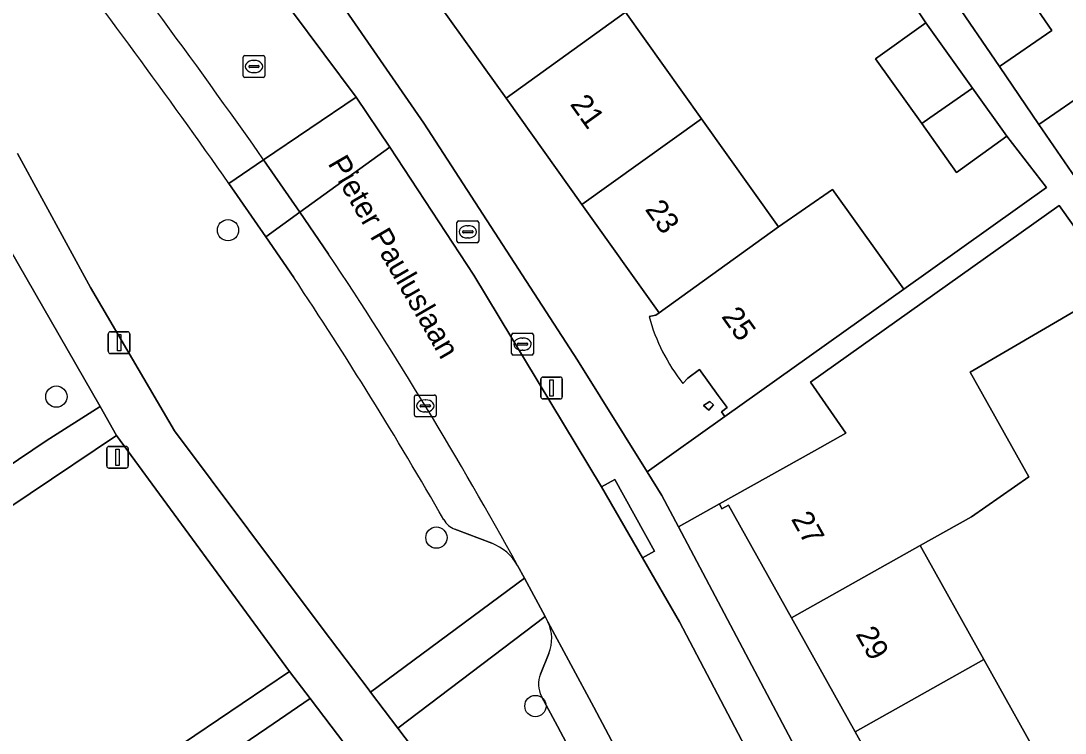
# Model space of a CAD drawing. Extents: x 157445 to 158888, y 383061 to 384688.
# Drawn here: x 158101.94 to 158149.93, y 383626.43 to 383659.16 of the extents above; entities that cross this region are included whole.
import ezdxf

# ---------------------------------------------------------------- set-up
doc = ezdxf.new("R2010")
doc.units = 0
for name, color, linetype in [('IMGEO_Boom', 7, 'Continuous'), ('IMGEO_Brandkraan', 7, 'Continuous'), ('IMGEO_Erf', 7, 'Continuous'), ('IMGEO_Groenvoorziening', 7, 'Continuous'), ('IMGEO_Kolk', 7, 'Continuous'), ('IMGEO_Lichtmast', 7, 'Continuous'), ('IMGEO_Openbare_ruimte_label', 7, 'Continuous'), ('IMGEO_Pand', 7, 'Continuous'), ('IMGEO_Pand_nummerreeks', 7, 'Continuous'), ('IMGEO_Parkeervlak_open', 7, 'Continuous'), ('IMGEO_Rijbaan_lokaal_open', 7, 'Continuous'), ('IMGEO_Rioolput', 7, 'Continuous'), ('IMGEO_Verkeersbordpaal', 7, 'Continuous'), ('IMGEO_Voetpad_halfverhard', 7, 'Continuous'), ('IMGEO_Voetpad_open', 7, 'Continuous')]:
    doc.layers.add(name, color=color, linetype=linetype)

msp = doc.modelspace()

# ---------------------------------------------------------------- linework, layer by layer
at = {"layer": 'IMGEO_Boom'}
for centre in [(158111.461, 383649.54), (158103.573, 383641.892), (158121.039, 383635.413), (158125.588, 383627.673)]:
    msp.add_circle(centre, 0.489, dxfattribs=at)
at = {"layer": 'IMGEO_Brandkraan'}
for p, q in [((158121.98, 383649.039), (158121.98, 383649.891)), ((158122.055, 383649.965), (158122.907, 383649.965)), ((158122.468, 383649.745), (158122.493, 383649.745)), ((158122.981, 383649.891), (158122.981, 383649.039)), ((158122.239, 383649.459), (158122.239, 383649.471)), ((158122.677, 383649.422), (158122.279, 383649.422)), ((158122.282, 383649.508), (158122.68, 383649.508)), ((158122.723, 383649.471), (158122.723, 383649.459)), ((158122.907, 383648.965), (158122.055, 383648.965)), ((158122.491, 383649.185), (158122.466, 383649.185))]:
    msp.add_line(p, q, dxfattribs=at)
for points in [[(158121.98, 383649.039), (158121.98, 383649.891)], [(158122.055, 383649.965), (158122.907, 383649.965)], [(158122.981, 383649.891), (158122.981, 383649.039)], [(158122.907, 383648.965), (158122.055, 383648.965)]]:
    msp.add_lwpolyline(points, dxfattribs=at)
for centre, radius, start, end in [((158122.057, 383649.889), 0.0765, 91.552, 178.448), ((158122.057, 383649.889), 0.0765, 91.552, 178.448), ((158122.905, 383649.889), 0.0765, 1.552, 88.448), ((158122.905, 383649.889), 0.0765, 1.552, 88.448), ((158122.279, 383649.468), 0.0403, 85.8775, 175.7526), ((158122.276, 383649.458), 0.0366, 178.938, 274.7102), ((158122.68, 383649.465), 0.043, 264.8664, 352.4533), ((158122.684, 383649.47), 0.0386, 1.7309, 96.639), ((158122.057, 383649.041), 0.0765, 181.552, 268.448), ((158122.057, 383649.041), 0.0765, 181.552, 268.448), ((158122.905, 383649.041), 0.0765, 271.552, 358.448), ((158122.905, 383649.041), 0.0765, 271.552, 358.448)]:
    msp.add_arc(centre, radius, start, end, dxfattribs=at)
for centre, major_axis, ratio, start_param, end_param in [((158122.467, 383649.465), (-0.387, 0.002), 0.722429, 4.712389, 7.853982), ((158122.492, 383649.465), (-0.39, 0.002), 0.717154, 1.570796, 4.712389)]:
    msp.add_ellipse(centre, major_axis=major_axis, ratio=ratio, start_param=start_param, end_param=end_param, dxfattribs=at)
at = {"layer": 'IMGEO_Erf'}
for points in [[(158150.533, 383677.641), (158138.495, 383669.426), (158138.719, 383669.105), (158141.13, 383670.788), (158144.161, 383666.446), (158144.829, 383665.489), (158142.418, 383663.806), (158142.731, 383663.175), (158145.142, 383664.824), (158147.161, 383661.873), (158149.324, 383658.713), (158146.913, 383657.063), (158148.72, 383654.401), (158151.131, 383656.05)], [(158124.236, 383655.606), (158120.705, 383660.56), (158117.292, 383665.348), (158113.766, 383670.295), (158110.126, 383675.401), (158109.871, 383675.221), (158109.715, 383675.445), (158106.542, 383673.183), (158110.522, 383668.16), (158116.439, 383660.278), (158120.457, 383654.454), (158127.527, 383643.574), (158130.726, 383638.435), (158134.289, 383640.971), (158134.131, 383641.194), (158134.391, 383641.393), (158133.987, 383641.948), (158133.126, 383643.131), (158132.594, 383642.744), (158132.362, 383642.499)], [(158129.726, 383659.556), (158133.214, 383654.662), (158136.753, 383649.698), (158139.242, 383651.412), (158142.51, 383646.824), (158149.077, 383651.501), (158147.257, 383653.853), (158144.938, 383652.197), (158143.339, 383654.435), (158141.21, 383657.415), (158143.529, 383659.072), (158140.389, 383663.829)], [(158130.81, 383645.569), (158131.117, 383645.638), (158131.271, 383645.737), (158127.724, 383650.713), (158124.236, 383655.606)], [(158166.823, 383625.799), (158163.574, 383630.431), (158161.013, 383628.692), (158159.495, 383630.929), (158157.475, 383633.903), (158160.036, 383635.642), (158156.852, 383640.37), (158154.201, 383638.531), (158152.606, 383640.83), (158150.631, 383643.677), (158153.281, 383645.516), (158152.305, 383646.958), (158145.558, 383643.01), (158148.259, 383638.2), (158145.622, 383636.369), (158143.268, 383635.047), (158146.195, 383629.81), (158149.122, 383624.572)], [(158143.203, 383621.25), (158140.276, 383626.488), (158137.349, 383631.725), (158134.454, 383636.906), (158134.161, 383636.742), (158134.04, 383636.959), (158132.163, 383635.91), (158146.904, 383608.05)], [(158126.09, 383613.709), (158115.234, 383628.021), (158113.238, 383626.663), (158097.809, 383616.17)]]:
    msp.add_lwpolyline(points, dxfattribs=at)
msp.add_lwpolyline([(158133.599, 383641.667), (158133.77, 383641.513), (158133.551, 383641.27), (158133.313, 383641.485)], close=True, dxfattribs=at)
msp.add_arc((158139.156, 383647.861), 8.655, 195.3558, 218.2808, dxfattribs=at)
at = {"layer": 'IMGEO_Groenvoorziening'}
for points in [[(158095.792, 383658.433), (158083.579, 383647.114), (158085.319, 383644.706), (158089.895, 383638.371), (158093.497, 383633.386), (158094.327, 383633.946), (158103.106, 383639.867), (158105.581, 383641.442)], [(158106.337, 383640.104), (158094.423, 383632.103), (158102.323, 383621.168), (158114.29, 383629.267)]]:
    msp.add_lwpolyline(points, close=True, dxfattribs=at)
for points in [[(158101.786, 383653.06), (158105.141, 383646.908), (158109.006, 383640.326), (158115.789, 383631.248), (158117.94, 383628.409), (158118.014, 383628.311), (158125.088, 383633.546), (158124.77, 383634.128)], [(158113.201, 383649.239), (158111.497, 383651.691)], [(158114.483, 383647.363), (158113.201, 383649.239)], [(158123.584, 383635.152), (158121.882, 383635.801)], [(158126.16, 383631.546), (158126.036, 383631.782), (158119.272, 383626.654), (158129.746, 383612.838), (158132.747, 383615.167), (158126.607, 383626.742)], [(158125.814, 383629.141), (158126.202, 383630.091)], [(158126.607, 383626.742), (158125.867, 383628.12)]]:
    msp.add_lwpolyline(points, dxfattribs=at)
for centre, radius, start, end in [((157838.087, 383459.928), 333.955, 35.04493, 37.58747), ((157954.25, 383540.445), 192.629, 29.82086, 33.7137), ((158122.243, 383636.739), 1.005, 209.8896, 248.9263), ((158122.748, 383632.985), 2.323, 29.4789, 68.906), ((158124.54, 383630.771), 1.796, 337.7489, 25.558), ((158126.922, 383628.687), 1.197, 157.6931, 208.25)]:
    msp.add_arc(centre, radius, start, end, dxfattribs=at)
at = {"layer": 'IMGEO_Kolk'}
for p, q in [((158124.495, 383643.876), (158124.495, 383644.728)), ((158124.57, 383644.802), (158125.422, 383644.802)), ((158124.983, 383644.582), (158125.008, 383644.582)), ((158125.496, 383644.728), (158125.496, 383643.876)), ((158124.754, 383644.296), (158124.754, 383644.308)), ((158125.192, 383644.259), (158124.794, 383644.259)), ((158124.797, 383644.345), (158125.195, 383644.345)), ((158125.006, 383644.022), (158124.981, 383644.022)), ((158125.238, 383644.308), (158125.238, 383644.296)), ((158125.422, 383643.802), (158124.57, 383643.802)), ((158120.026, 383641.04), (158120.026, 383641.892)), ((158120.101, 383641.966), (158120.953, 383641.966)), ((158120.514, 383641.746), (158120.539, 383641.746)), ((158121.027, 383641.892), (158121.027, 383641.04)), ((158120.285, 383641.46), (158120.285, 383641.472)), ((158120.723, 383641.423), (158120.325, 383641.423)), ((158120.328, 383641.509), (158120.726, 383641.509)), ((158120.537, 383641.186), (158120.512, 383641.186)), ((158120.769, 383641.472), (158120.769, 383641.46)), ((158120.953, 383640.966), (158120.101, 383640.966))]:
    msp.add_line(p, q, dxfattribs=at)
for points in [[(158124.495, 383643.876), (158124.495, 383644.728)], [(158124.57, 383644.802), (158125.422, 383644.802)], [(158125.496, 383644.728), (158125.496, 383643.876)], [(158125.422, 383643.802), (158124.57, 383643.802)], [(158120.026, 383641.04), (158120.026, 383641.892)], [(158120.101, 383641.966), (158120.953, 383641.966)], [(158121.027, 383641.892), (158121.027, 383641.04)], [(158120.953, 383640.966), (158120.101, 383640.966)]]:
    msp.add_lwpolyline(points, dxfattribs=at)
for centre, radius, start, end in [((158124.572, 383644.726), 0.0765, 91.552, 178.448), ((158124.572, 383644.726), 0.0765, 91.552, 178.448), ((158125.42, 383644.726), 0.0765, 1.552, 88.448), ((158125.42, 383644.726), 0.0765, 1.552, 88.448), ((158124.794, 383644.305), 0.0403, 85.8775, 175.7526), ((158124.791, 383644.295), 0.0366, 178.938, 274.7102), ((158125.195, 383644.302), 0.043, 264.8664, 352.4533), ((158125.199, 383644.307), 0.0386, 1.7309, 96.639), ((158124.572, 383643.878), 0.0765, 181.552, 268.448), ((158124.572, 383643.878), 0.0765, 181.552, 268.448), ((158125.42, 383643.878), 0.0765, 271.552, 358.448), ((158125.42, 383643.878), 0.0765, 271.552, 358.448), ((158120.103, 383641.89), 0.0765, 91.552, 178.448), ((158120.103, 383641.89), 0.0765, 91.552, 178.448), ((158120.951, 383641.89), 0.0765, 1.552, 88.448), ((158120.951, 383641.89), 0.0765, 1.552, 88.448), ((158120.325, 383641.469), 0.0403, 85.8775, 175.7526), ((158120.322, 383641.459), 0.0366, 178.938, 274.7102), ((158120.726, 383641.466), 0.043, 264.8664, 352.4533), ((158120.73, 383641.471), 0.0386, 1.7309, 96.639), ((158120.103, 383641.042), 0.0765, 181.552, 268.448), ((158120.103, 383641.042), 0.0765, 181.552, 268.448), ((158120.951, 383641.042), 0.0765, 271.552, 358.448), ((158120.951, 383641.042), 0.0765, 271.552, 358.448)]:
    msp.add_arc(centre, radius, start, end, dxfattribs=at)
for centre, major_axis, ratio, start_param, end_param in [((158124.982, 383644.302), (-0.387, 0.002), 0.722429, 4.712389, 7.853982), ((158125.007, 383644.302), (-0.39, 0.002), 0.717154, 1.570796, 4.712389), ((158120.513, 383641.466), (-0.387, 0.002), 0.722429, 4.712389, 7.853982), ((158120.538, 383641.466), (-0.39, 0.002), 0.717154, 1.570796, 4.712389)]:
    msp.add_ellipse(centre, major_axis=major_axis, ratio=ratio, start_param=start_param, end_param=end_param, dxfattribs=at)
at = {"layer": 'IMGEO_Lichtmast'}
for p, q in [((158105.959, 383643.973), (158105.959, 383644.773)), ((158105.959, 383644.773), (158105.959, 383643.973)), ((158106.059, 383644.873), (158106.849, 383644.873)), ((158106.849, 383644.873), (158106.059, 383644.873)), ((158106.949, 383644.773), (158106.949, 383643.973)), ((158106.949, 383643.973), (158106.949, 383644.773)), ((158106.849, 383643.873), (158106.059, 383643.873)), ((158106.059, 383643.873), (158106.849, 383643.873)), ((158125.833, 383641.887), (158125.833, 383642.687)), ((158125.833, 383642.687), (158125.833, 383641.887)), ((158125.933, 383642.787), (158126.723, 383642.787)), ((158126.723, 383642.787), (158125.933, 383642.787)), ((158126.823, 383642.687), (158126.823, 383641.887)), ((158126.823, 383641.887), (158126.823, 383642.687)), ((158126.723, 383641.787), (158125.933, 383641.787)), ((158125.933, 383641.787), (158126.723, 383641.787))]:
    msp.add_line(p, q, dxfattribs=at)
for points in [[(158106.379, 383644.748), (158106.529, 383644.748), (158106.529, 383643.998), (158106.379, 383643.998), (158106.379, 383644.748)], [(158126.253, 383642.662), (158126.403, 383642.662), (158126.403, 383641.912), (158126.253, 383641.912), (158126.253, 383642.662)]]:
    msp.add_lwpolyline(points, dxfattribs=at)
for centre, start, end in [((158106.059, 383644.773), 90, 180), ((158106.059, 383644.773), 90, 180), ((158106.849, 383644.773), 0, 90), ((158106.849, 383644.773), 360, 90), ((158106.059, 383643.973), 180, 270), ((158106.059, 383643.973), 180, 270), ((158106.849, 383643.973), 270, 0), ((158106.849, 383643.973), 270, 0), ((158125.933, 383642.687), 90, 180), ((158125.933, 383642.687), 90, 180), ((158126.723, 383642.687), 0, 90), ((158126.723, 383642.687), 360, 90), ((158125.933, 383641.887), 180, 270), ((158125.933, 383641.887), 180, 270), ((158126.723, 383641.887), 270, 0), ((158126.723, 383641.887), 270, 0)]:
    msp.add_arc(centre, 0.1, start, end, dxfattribs=at)
at = {"layer": 'IMGEO_Pand'}
for points in [[(158120.705, 383660.56), (158124.236, 383655.606), (158129.726, 383659.556), (158126.195, 383664.51)], [(158147.161, 383661.873), (158144.749, 383660.225), (158146.913, 383657.063), (158149.324, 383658.713)], [(158127.724, 383650.713), (158133.214, 383654.662), (158129.726, 383659.556), (158124.236, 383655.606)], [(158145.68, 383656.061), (158143.529, 383659.072), (158141.21, 383657.415), (158143.339, 383654.435), (158143.719, 383654.709)], [(158145.68, 383656.061), (158143.719, 383654.709), (158143.339, 383654.435), (158144.938, 383652.197), (158147.257, 383653.853)], [(158153.15, 383653.099), (158151.131, 383656.05), (158148.72, 383654.401), (158150.738, 383651.451)], [(158127.724, 383650.713), (158131.271, 383645.737), (158136.753, 383649.698), (158133.214, 383654.662)], [(158152.305, 383646.958), (158149.655, 383650.681), (158138.232, 383642.552), (158139.853, 383640.208), (158138.405, 383639.399), (158134.04, 383636.959), (158134.161, 383636.742), (158134.454, 383636.906), (158137.349, 383631.725), (158143.268, 383635.047), (158145.622, 383636.369), (158148.259, 383638.2), (158145.558, 383643.01)], [(158133.599, 383641.667), (158133.313, 383641.485), (158133.551, 383641.27), (158133.77, 383641.513)], [(158137.349, 383631.725), (158140.276, 383626.488), (158146.195, 383629.81), (158143.268, 383635.047)], [(158140.276, 383626.488), (158143.203, 383621.25), (158149.122, 383624.572), (158146.195, 383629.81)]]:
    msp.add_lwpolyline(points, close=True, dxfattribs=at)
msp.add_lwpolyline([(158132.362, 383642.499), (158132.594, 383642.744), (158133.126, 383643.131), (158133.987, 383641.948), (158134.391, 383641.393), (158134.131, 383641.194), (158134.289, 383640.971), (158140.557, 383645.433), (158142.51, 383646.824), (158139.242, 383651.412), (158136.753, 383649.698), (158131.271, 383645.737), (158131.117, 383645.638), (158130.81, 383645.569)], dxfattribs=at)
msp.add_arc((158139.156, 383647.861), 8.655, 195.3558, 218.2808, dxfattribs=at)
at = {"layer": 'IMGEO_Parkeervlak_open'}
msp.add_lwpolyline([(158114.767, 383650.37), (158113.097, 383652.772), (158111.497, 383651.691), (158113.201, 383649.239)], close=True, dxfattribs=at)
for points in [[(158111.497, 383651.691), (158113.097, 383652.772)], [(158116.084, 383648.442), (158114.767, 383650.37), (158113.201, 383649.239), (158114.483, 383647.363)], [(158121.882, 383635.801), (158123.584, 383635.152)], [(158137.97, 383609.335), (158128.266, 383627.628), (158126.16, 383631.546)], [(158126.202, 383630.091), (158125.814, 383629.141)], [(158125.867, 383628.12), (158126.607, 383626.742), (158132.747, 383615.167), (158133.689, 383613.392), (158134.826, 383611.249)]]:
    msp.add_lwpolyline(points, dxfattribs=at)
for centre, radius, start, end in [((157836.947, 383459.093), 337.299, 35.04404, 37.92374), ((157838.087, 383459.928), 333.955, 35.04493, 37.58747), ((157953.185, 383539.8), 195.804, 28.79971, 33.70059), ((157954.25, 383540.445), 192.629, 29.82086, 33.7137), ((158122.243, 383636.739), 1.005, 209.8896, 248.9263), ((158122.748, 383632.985), 2.323, 29.4789, 68.906), ((158124.54, 383630.771), 1.796, 337.7489, 25.558), ((158126.922, 383628.687), 1.197, 157.6931, 208.25)]:
    msp.add_arc(centre, radius, start, end, dxfattribs=at)
at = {"layer": 'IMGEO_Rijbaan_lokaal_open'}
for points in [[(158113.097, 383652.772), (158117.353, 383655.647), (158105.457, 383671.597), (158103.101, 383674.336)], [(158132.215, 383631.546), (158130.514, 383634.486), (158128.626, 383637.75), (158122.751, 383647.48), (158118.9, 383653.356), (158114.767, 383650.37), (158116.084, 383648.442)], [(158124.77, 383634.128), (158125.088, 383633.546), (158126.036, 383631.782), (158126.16, 383631.546), (158128.266, 383627.628), (158137.97, 383609.335), (158139.131, 383607.146), (158143.516, 383609.911), (158141.888, 383613.123), (158132.215, 383631.546)]]:
    msp.add_lwpolyline(points, dxfattribs=at)
msp.add_lwpolyline([(158118.9, 383653.356), (158117.353, 383655.647), (158113.097, 383652.772), (158114.767, 383650.37)], close=True, dxfattribs=at)
for centre, radius, start, end in [((157836.947, 383459.093), 337.299, 35.04404, 37.92374), ((157953.185, 383539.8), 195.804, 28.79971, 33.70059)]:
    msp.add_arc(centre, radius, start, end, dxfattribs=at)
at = {"layer": 'IMGEO_Rioolput'}
for p, q in [((158112.155, 383656.634), (158112.155, 383657.486)), ((158112.23, 383657.56), (158113.082, 383657.56)), ((158113.156, 383657.486), (158113.156, 383656.634)), ((158112.414, 383657.054), (158112.414, 383657.066)), ((158112.852, 383657.017), (158112.454, 383657.017)), ((158112.457, 383657.103), (158112.855, 383657.103)), ((158112.643, 383657.34), (158112.668, 383657.34)), ((158112.898, 383657.066), (158112.898, 383657.054)), ((158113.082, 383656.56), (158112.23, 383656.56)), ((158112.666, 383656.78), (158112.641, 383656.78))]:
    msp.add_line(p, q, dxfattribs=at)
for points in [[(158112.155, 383656.634), (158112.155, 383657.486)], [(158112.23, 383657.56), (158113.082, 383657.56)], [(158113.156, 383657.486), (158113.156, 383656.634)], [(158113.082, 383656.56), (158112.23, 383656.56)]]:
    msp.add_lwpolyline(points, dxfattribs=at)
for centre, radius, start, end in [((158112.232, 383657.484), 0.0765, 91.552, 178.448), ((158112.232, 383657.484), 0.0765, 91.552, 178.448), ((158113.08, 383657.484), 0.0765, 1.552, 88.448), ((158113.08, 383657.484), 0.0765, 1.552, 88.448), ((158112.454, 383657.063), 0.0403, 85.8775, 175.7526), ((158112.451, 383657.053), 0.0366, 178.938, 274.7102), ((158112.855, 383657.06), 0.043, 264.8664, 352.4533), ((158112.859, 383657.065), 0.0386, 1.7309, 96.639), ((158112.232, 383656.636), 0.0765, 181.552, 268.448), ((158112.232, 383656.636), 0.0765, 181.552, 268.448), ((158113.08, 383656.636), 0.0765, 271.552, 358.448), ((158113.08, 383656.636), 0.0765, 271.552, 358.448)]:
    msp.add_arc(centre, radius, start, end, dxfattribs=at)
for centre, major_axis, ratio, start_param, end_param in [((158112.642, 383657.06), (-0.387, 0.002), 0.722429, 4.712389, 7.853982), ((158112.667, 383657.06), (-0.39, 0.002), 0.717154, 1.570796, 4.712389)]:
    msp.add_ellipse(centre, major_axis=major_axis, ratio=ratio, start_param=start_param, end_param=end_param, dxfattribs=at)
at = {"layer": 'IMGEO_Verkeersbordpaal'}
for p, q in [((158105.886, 383638.705), (158105.886, 383639.505)), ((158105.886, 383639.505), (158105.886, 383638.705)), ((158105.986, 383639.605), (158106.776, 383639.605)), ((158106.776, 383639.605), (158105.986, 383639.605)), ((158106.876, 383639.505), (158106.876, 383638.705)), ((158106.876, 383638.705), (158106.876, 383639.505)), ((158106.776, 383638.605), (158105.986, 383638.605)), ((158105.986, 383638.605), (158106.776, 383638.605))]:
    msp.add_line(p, q, dxfattribs=at)
msp.add_lwpolyline([(158106.306, 383639.48), (158106.456, 383639.48), (158106.456, 383638.73), (158106.306, 383638.73), (158106.306, 383639.48)], dxfattribs=at)
for centre, start, end in [((158105.986, 383639.505), 90, 180), ((158105.986, 383639.505), 90, 180), ((158106.776, 383639.505), 0, 90), ((158106.776, 383639.505), 360, 90), ((158105.986, 383638.705), 180, 270), ((158105.986, 383638.705), 180, 270), ((158106.776, 383638.705), 270, 0), ((158106.776, 383638.705), 270, 0)]:
    msp.add_arc(centre, 0.1, start, end, dxfattribs=at)
at = {"layer": 'IMGEO_Voetpad_halfverhard'}
msp.add_lwpolyline([(158102.323, 383621.168), (158094.423, 383632.103), (158106.337, 383640.104), (158105.581, 383641.442), (158103.106, 383639.867), (158094.327, 383633.946), (158093.497, 383633.386), (158089.895, 383638.371), (158085.319, 383644.706), (158083.579, 383647.114), (158082.503, 383646.116), (158085.806, 383641.544), (158096.686, 383626.483), (158094.101, 383624.773)], dxfattribs=at)
at = {"layer": 'IMGEO_Voetpad_open'}
for points in [[(158085.347, 383693.787), (158103.101, 383674.336), (158105.457, 383671.597), (158117.353, 383655.647), (158118.9, 383653.356), (158122.751, 383647.48), (158128.626, 383637.75), (158129.236, 383638.086), (158131.06, 383634.787), (158130.514, 383634.486), (158132.215, 383631.546), (158141.888, 383613.123)], [(158169.057, 383624.611), (158167.038, 383627.562), (158165.174, 383630.309), (158163.011, 383633.47), (158160.992, 383636.421), (158159.068, 383639.255), (158156.905, 383642.417), (158154.886, 383645.367), (158153.96, 383646.72), (158152.902, 383648.289), (158150.738, 383651.451), (158148.72, 383654.401), (158146.913, 383657.063), (158144.749, 383660.225), (158142.731, 383663.175), (158142.418, 383663.806), (158141.733, 383664.787), (158138.719, 383669.105), (158138.495, 383669.426), (158150.533, 383677.641), (158153.49, 383679.659)], [(158146.904, 383608.05), (158132.163, 383635.91), (158131.401, 383637.35), (158130.726, 383638.435), (158127.527, 383643.574), (158120.457, 383654.454), (158116.439, 383660.278), (158110.522, 383668.16), (158106.542, 383673.183), (158105.261, 383674.8), (158101.887, 383679.058)], [(158130.187, 383678.871), (158132.198, 383676.003), (158135.369, 383671.454), (158135.063, 383671.242), (158136.661, 383669.048), (158138.812, 383666.036), (158140.389, 383663.829), (158143.529, 383659.072), (158145.68, 383656.061), (158147.257, 383653.853), (158149.077, 383651.501), (158142.51, 383646.824), (158140.557, 383645.433), (158134.289, 383640.971), (158130.726, 383638.435), (158131.401, 383637.35), (158132.163, 383635.91), (158134.04, 383636.959), (158138.405, 383639.399), (158139.853, 383640.208), (158138.232, 383642.552), (158149.655, 383650.681), (158152.305, 383646.958)], [(158095.792, 383658.433), (158105.581, 383641.442), (158106.337, 383640.104), (158114.29, 383629.267), (158115.234, 383628.021), (158126.09, 383613.709)], [(158129.746, 383612.838), (158119.272, 383626.654), (158118.014, 383628.311), (158117.94, 383628.409), (158115.789, 383631.248), (158109.006, 383640.326), (158105.141, 383646.908), (158101.786, 383653.06)], [(158096.755, 383615.454), (158097.809, 383616.17), (158113.238, 383626.663), (158115.234, 383628.021), (158114.29, 383629.267), (158102.323, 383621.168), (158101.116, 383620.351), (158084.006, 383608.77), (158082.103, 383607.482), (158079.022, 383605), (158078.989, 383604.985)]]:
    msp.add_lwpolyline(points, dxfattribs=at)
for points in [[(158130.514, 383634.486), (158131.06, 383634.787), (158129.236, 383638.086), (158128.626, 383637.75)], [(158126.036, 383631.782), (158125.088, 383633.546), (158118.014, 383628.311), (158119.272, 383626.654)]]:
    msp.add_lwpolyline(points, close=True, dxfattribs=at)

# ---------------------------------------------------------------- texts
at = {"layer": 'IMGEO_Openbare_ruimte_label'}
msp.add_text('Pieter Pauluslaan', height=1, rotation=300.079, dxfattribs=at).set_placement((158116.024, 383652.609))
at = {"layer": 'IMGEO_Pand_nummerreeks'}
for s, rotation, p in [('21', 305.4823, (158127.15, 383655.327)), ('23', 305.4823, (158130.596, 383650.495)), ('25', 305.4823, (158134.106, 383645.57)), ('27', 299.3066, (158137.316, 383636.271)), ('29', 299.3083, (158140.283, 383630.986))]:
    msp.add_text(s, height=1, rotation=rotation, dxfattribs=at).set_placement(p)

doc.saveas('drawing.dxf')
